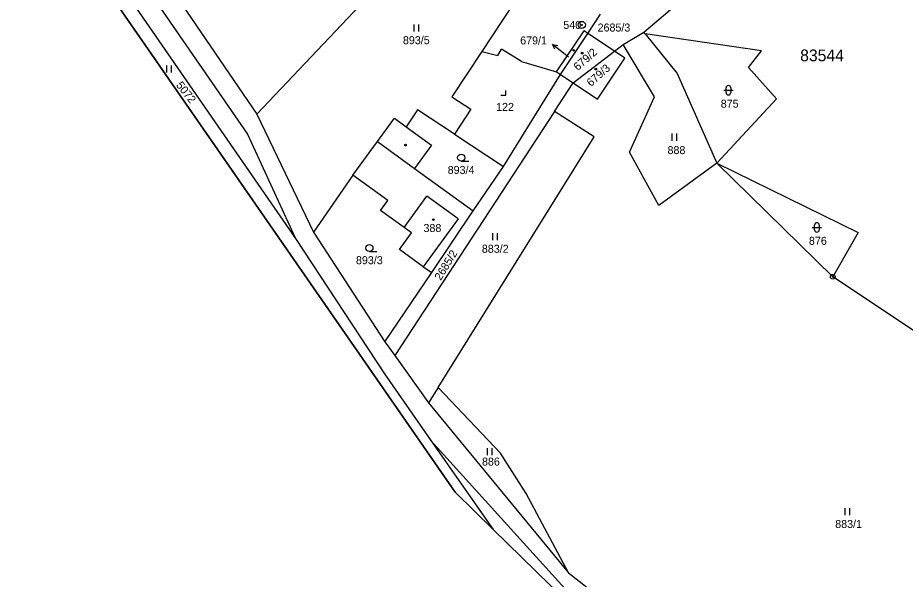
# Model space of a CAD drawing. Extents: x -439246 to -433691, y -1130252 to -1121148.
# Drawn here: x -438565.2 to -438376.6, y -1124872.7 to -1124753.3 of the extents above; entities that cross this region are included whole.
import ezdxf

# ---------------------------------------------------------------- set-up
doc = ezdxf.new("R2010")
doc.units = 0
for name, color, linetype in [('Vrstva 1', 7, 'Continuous'), ('Vrstva 13', 7, 'Continuous'), ('Vrstva 16', 7, 'Continuous'), ('Vrstva 17', 7, 'Continuous'), ('Vrstva 18', 7, 'Continuous'), ('Vrstva 19', 7, 'Continuous'), ('Vrstva 24', 7, 'Continuous'), ('Vrstva 25', 7, 'Continuous'), ('Vrstva 3', 7, 'Continuous'), ('Vrstva 37', 7, 'Continuous'), ('Vrstva 4', 7, 'Continuous'), ('Vrstva 52', 7, 'Continuous'), ('Vrstva 53', 7, 'Continuous')]:
    doc.layers.add(name, color=color, linetype=linetype)

msp = doc.modelspace()

# ---------------------------------------------------------------- linework, layer by layer
at = {"layer": 'Vrstva 1'}
for points in [[(-438562.92, -1124702.64), (-438514.4, -1124773.78)], [(-438514.4, -1124773.78), (-438459.2, -1124715.39)], [(-438553.82, -1124731.29), (-438506.2, -1124800.23)], [(-438432.17, -1124756.33), (-438402.37, -1124731.01)], [(-438448.3, -1124732.68), (-438466.62, -1124760.46)], [(-438537.71, -1124747.08), (-438516.42, -1124778.04)], [(-438444.09, -1124756.63), (-438441.36, -1124752.54)], [(-438450.71, -1124764.8), (-438444.89, -1124756.1)], [(-438449.9, -1124765.33), (-438444.09, -1124756.63)], [(-438444.09, -1124756.63), (-438444.89, -1124756.1)], [(-438438.45, -1124760.4), (-438444.09, -1124756.63)], [(-438436.56, -1124758.96), (-438432.17, -1124756.33)], [(-438431.88, -1124756.73), (-438432.17, -1124756.33)], [(-438407.19, -1124760.32), (-438431.88, -1124756.73)], [(-438431.88, -1124756.73), (-438425.13, -1124765.14)], [(-438438.45, -1124760.4), (-438436.56, -1124758.96)], [(-438429.91, -1124770.08), (-438436.56, -1124758.96)], [(-438466.62, -1124760.46), (-438472.95, -1124770.07)], [(-438466.62, -1124760.46), (-438463.24, -1124761.31)], [(-438463.24, -1124761.31), (-438462.4, -1124759.95)], [(-438458.17, -1124762.57), (-438462.4, -1124759.95)], [(-438447.22, -1124767.12), (-438438.45, -1124760.4)], [(-438436.24, -1124761.87), (-438438.45, -1124760.4)], [(-438409.92, -1124763.84), (-438407.19, -1124760.32)], [(-438458.17, -1124762.57), (-438450.71, -1124764.8)], [(-438442.04, -1124770.57), (-438436.24, -1124761.87)], [(-438454.06, -1124772.05), (-438449.9, -1124765.33)], [(-438450.71, -1124764.8), (-438449.9, -1124765.33)], [(-438449.9, -1124765.33), (-438447.22, -1124767.12)], [(-438425.13, -1124765.14), (-438416.69, -1124784.21)], [(-438404.03, -1124770.53), (-438409.92, -1124763.84)], [(-438451.19, -1124773.19), (-438447.22, -1124767.12)], [(-438447.22, -1124767.12), (-438442.04, -1124770.57)], [(-438472.95, -1124770.07), (-438468.91, -1124772.73)], [(-438435.26, -1124781.88), (-438429.91, -1124770.08)], [(-438416.69, -1124784.21), (-438404.03, -1124770.53)], [(-438480.29, -1124772.86), (-438482.67, -1124776.47)], [(-438472.42, -1124778.05), (-438480.29, -1124772.86)], [(-438468.91, -1124772.73), (-438472.42, -1124778.05)], [(-438462.02, -1124784.9), (-438454.06, -1124772.05)], [(-438514.4, -1124773.78), (-438502.35, -1124798.85)], [(-438488.78, -1124779.59), (-438485.19, -1124774.64)], [(-438485.19, -1124774.64), (-438482.67, -1124776.47)], [(-438451.19, -1124773.19), (-438485.11, -1124825.1)], [(-438442.76, -1124778.61), (-438451.19, -1124773.19)], [(-438482.67, -1124776.47), (-438477.31, -1124780.36)], [(-438516.42, -1124778.04), (-438506.2, -1124800.23)], [(-438472.42, -1124778.05), (-438462.02, -1124784.9)], [(-438493.98, -1124786.75), (-438488.78, -1124779.59)], [(-438477.31, -1124780.36), (-438480.91, -1124785.31)], [(-438475.87, -1124831.88), (-438442.76, -1124778.61)], [(-438429.01, -1124793.23), (-438435.26, -1124781.88)], [(-438416.69, -1124784.21), (-438429.01, -1124793.23)], [(-438392.04, -1124808.35), (-438416.69, -1124784.21)], [(-438416.69, -1124784.21), (-438386.66, -1124798.97)], [(-438480.91, -1124785.31), (-438468.43, -1124794.37)], [(-438468.43, -1124794.37), (-438462.02, -1124784.9)], [(-438493.98, -1124786.75), (-438502.35, -1124798.85)], [(-438486.57, -1124792.13), (-438493.98, -1124786.75)], [(-438488.11, -1124794.25), (-438486.57, -1124792.13)], [(-438483.12, -1124797.88), (-438488.11, -1124794.25)], [(-438477.25, -1124807.43), (-438468.43, -1124794.37)], [(-438502.35, -1124798.85), (-438487.21, -1124822.17)], [(-438484.13, -1124802.52), (-438481.57, -1124799)], [(-438481.57, -1124799), (-438483.12, -1124797.88)], [(-438386.66, -1124798.97), (-438392.04, -1124808.35)], [(-438506.2, -1124800.23), (-438487.28, -1124829.01)], [(-438479.04, -1124806.22), (-438484.13, -1124802.52)], [(-438479.04, -1124806.22), (-438477.25, -1124807.43)], [(-438487.21, -1124822.17), (-438477.25, -1124807.43)], [(-438360.83, -1124829.13), (-438392.04, -1124808.35)], [(-438487.21, -1124822.17), (-438485.11, -1124825.1)], [(-438485.11, -1124825.1), (-438477.92, -1124835.12)], [(-438487.28, -1124829.01), (-438477.46, -1124843.15)], [(-438475.87, -1124831.88), (-438477.92, -1124835.12)], [(-438462.65, -1124845.82), (-438475.87, -1124831.88)], [(-438477.92, -1124835.12), (-438448.22, -1124871.32)], [(-438477.46, -1124843.15), (-438448.28, -1124875.43)], [(-438477.46, -1124843.15), (-438464.21, -1124862.06)], [(-438457.21, -1124854.45), (-438462.65, -1124845.82)], [(-438448.22, -1124871.32), (-438457.21, -1124854.45)], [(-438448.22, -1124871.32), (-438413.11, -1124898.74)]]:
    msp.add_lwpolyline(points, dxfattribs=at)
at = {"layer": 'Vrstva 13'}
for points in [[(-438553.43, -1124736.92), (-438472.3, -1124854.16)], [(-438472.3, -1124854.16), (-438464.21, -1124862.06)], [(-438464.21, -1124862.06), (-438440, -1124885.72)]]:
    msp.add_lwpolyline(points, dxfattribs=at)
at = {"layer": 'Vrstva 16'}
msp.add_line((-438449.23, -1124760.85), (-438451.56, -1124758.96), dxfattribs=at)
for points in [[(-438451.1, -1124759.98), (-438451.56, -1124758.96), (-438450.47, -1124759.2)], [(-438448.18, -1124761.7), (-438449.23, -1124760.85)]]:
    msp.add_lwpolyline(points, dxfattribs=at)
at = {"layer": 'Vrstva 24'}
for centre, radius in [((-438445.36, -1124754.81), 0.75), ((-438445.36, -1124754.81), 0.1), ((-438392.04, -1124808.35), 0.5), ((-438392.04, -1124808.35), 0.1)]:
    msp.add_circle(centre, radius, dxfattribs=at)
at = {"layer": 'Vrstva 25'}
for p, q in [((-438481, -1124756.21), (-438481, -1124754.71)), ((-438480, -1124756.21), (-438480, -1124754.71)), ((-438533.54, -1124764.92), (-438533.54, -1124763.42)), ((-438532.54, -1124764.92), (-438532.54, -1124763.42)), ((-438415.2, -1124768.7), (-438413.2, -1124768.7)), ((-438414.7, -1124769.2), (-438414.7, -1124768.2)), ((-438413.7, -1124768.2), (-438413.7, -1124769.2)), ((-438426.14, -1124779.42), (-438426.14, -1124777.92)), ((-438425.14, -1124779.42), (-438425.14, -1124777.92)), ((-438470.99, -1124783.79), (-438469.39, -1124783.79)), ((-438395.92, -1124798.36), (-438395.92, -1124797.36)), ((-438394.92, -1124797.36), (-438394.92, -1124798.36)), ((-438464.25, -1124800.55), (-438464.25, -1124799.05)), ((-438463.25, -1124800.55), (-438463.25, -1124799.05)), ((-438396.42, -1124797.86), (-438394.42, -1124797.86)), ((-438490.49, -1124802.98), (-438488.89, -1124802.98)), ((-438465.4, -1124846.27), (-438465.4, -1124844.77)), ((-438464.4, -1124846.27), (-438464.4, -1124844.77)), ((-438389.39, -1124859.05), (-438389.39, -1124857.55)), ((-438388.39, -1124859.05), (-438388.39, -1124857.55))]:
    msp.add_line(p, q, dxfattribs=at)
msp.add_lwpolyline([(-438462.54, -1124769.77), (-438461.54, -1124769.77), (-438461.54, -1124768.77)], dxfattribs=at)
for centre, radius in [((-438447.1, -1124760.21), 0.175), ((-438445.27, -1124760.81), 0.175), ((-438442.39, -1124764.21), 0.175), ((-438482.84, -1124780.36), 0.175), ((-438470.99, -1124783.04), 0.75), ((-438476.92, -1124796.2), 0.175), ((-438490.49, -1124802.23), 0.75)]:
    msp.add_circle(centre, radius, dxfattribs=at)
for centre, start, end in [((-438414.2, -1124768.2), 0, 180), ((-438414.2, -1124769.2), 180, 0), ((-438395.42, -1124797.36), 0, 180), ((-438395.42, -1124798.36), 180, 0)]:
    msp.add_arc(centre, 0.5, start, end, dxfattribs=at)
at = {"layer": 'Vrstva 3'}
for points in [[(-438450.71, -1124764.8), (-438444.89, -1124756.1)], [(-438444.09, -1124756.63), (-438444.89, -1124756.1)], [(-438438.45, -1124760.4), (-438444.09, -1124756.63)], [(-438436.24, -1124761.87), (-438438.45, -1124760.4)], [(-438442.04, -1124770.57), (-438436.24, -1124761.87)], [(-438450.71, -1124764.8), (-438449.9, -1124765.33)], [(-438449.9, -1124765.33), (-438447.22, -1124767.12)], [(-438447.22, -1124767.12), (-438442.04, -1124770.57)], [(-438483.12, -1124797.88), (-438478.29, -1124791.23)], [(-438471.65, -1124796.05), (-438478.29, -1124791.23)], [(-438471.65, -1124796.05), (-438479.04, -1124806.22)], [(-438484.13, -1124802.52), (-438481.57, -1124799)], [(-438481.57, -1124799), (-438483.12, -1124797.88)], [(-438479.04, -1124806.22), (-438484.13, -1124802.52)]]:
    msp.add_lwpolyline(points, dxfattribs=at)
at = {"layer": 'Vrstva 37'}
for centre in [(-438442.39, -1124764.21), (-438476.92, -1124796.2)]:
    msp.add_circle(centre, 0.175, dxfattribs=at)
at = {"layer": 'Vrstva 4'}
for points in [[(-438488.78, -1124779.59), (-438480.91, -1124785.31)], [(-438483.12, -1124797.88), (-438478.29, -1124791.23)], [(-438471.65, -1124796.05), (-438478.29, -1124791.23)], [(-438471.65, -1124796.05), (-438479.04, -1124806.22)]]:
    msp.add_lwpolyline(points, dxfattribs=at)
at = {"layer": 'Vrstva 52'}
msp.add_lwpolyline([(-438317.83, -1124956.73), (-438358.83, -1124944.69), (-438409.62, -1124908.9), (-438409.72, -1124908.82), (-438418.51, -1124902.64), (-438420.75, -1124901.06), (-438423.69, -1124898.71), (-438424.99, -1124897.68), (-438435.95, -1124888.94), (-438440, -1124885.72), (-438464.21, -1124862.06), (-438472.3, -1124854.16), (-438553.43, -1124736.92), (-438556.36, -1124731.86), (-438565.21, -1124716.57)], dxfattribs=at)

# ---------------------------------------------------------------- texts
at = {"layer": 'Vrstva 16'}
for s, p in [('2685/3', (-438442.01, -1124756.22)), ('679/1', (-438458.46, -1124758.96))]:
    msp.add_text(s, height=1.7, dxfattribs=at).set_placement(p)
at = {"layer": 'Vrstva 17'}
msp.add_text('540', height=1.7, dxfattribs=at).set_placement((-438449.29, -1124755.66))
at = {"layer": 'Vrstva 18'}
for s, p in [('893/5', (-438483.37, -1124758.91)), ('875', (-438415.84, -1124772.4)), ('888', (-438427.15, -1124782.28)), ('893/4', (-438473.86, -1124786.49)), ('876', (-438397.1, -1124801.56)), ('883/2', (-438466.6, -1124803.25)), ('893/3', (-438493.35, -1124805.68)), ('886', (-438466.57, -1124848.49)), ('883/1', (-438391.52, -1124861.75))]:
    msp.add_text(s, height=1.7, dxfattribs=at).set_placement(p)
for s, rotation, p in [('5072', 308.3132, (-438531.66, -1124767.67)), ('2685/2', 58.3383, (-438475.34, -1124809.25))]:
    msp.add_text(s, height=1.7, rotation=rotation, dxfattribs=at).set_placement(p)
at = {"layer": 'Vrstva 19'}
for s, p in [('679/2', (-438446.21, -1124764.64)), ('679/3', (-438443.42, -1124768.02))]:
    msp.add_text(s, height=1.7, rotation=41.5441, dxfattribs=at).set_placement(p)
for s, height, p in [('679/1', 0.1, (-438448.35, -1124761.7)), ('122', 1.7, (-438463.57, -1124773.09)), ('388', 1.7, (-438479, -1124798.84))]:
    msp.add_text(s, height=height, dxfattribs=at).set_placement(p)
at = {"layer": 'Vrstva 53'}
msp.add_text('83544', height=2.5, dxfattribs=at).set_placement((-438398.97, -1124762.54))

doc.saveas('drawing.dxf')
